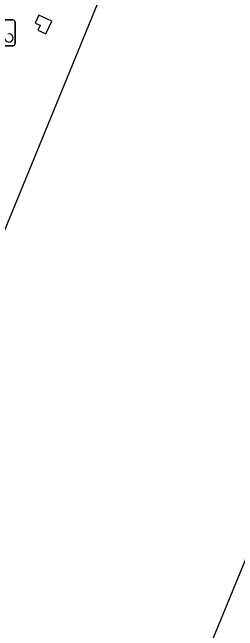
# Model space of a CAD drawing. Extents: x 160026 to 161302, y 384757 to 385701.
# Drawn here: x 160491.07 to 160499.79, y 384938.07 to 384962.04 of the extents above; entities that cross this region are included whole.
import ezdxf

# ---------------------------------------------------------------- set-up
doc = ezdxf.new("R2010")
doc.units = 0
doc.layers.add('IMGEO_Fietsenrek', color=7, linetype='Continuous')
doc.layers.add('IMGEO_Pand', color=7, linetype='Continuous')

msp = doc.modelspace()

# ---------------------------------------------------------------- linework, layer by layer
at = {"layer": 'IMGEO_Fietsenrek'}
for p, q in [((160490.246, 384961.747), (160491.087, 384961.747)), ((160491.087, 384961.747), (160490.246, 384961.747)), ((160491.171, 384961.672), (160491.171, 384960.831)), ((160491.171, 384960.831), (160491.171, 384961.672)), ((160491.096, 384960.747), (160490.255, 384960.747)), ((160490.255, 384960.747), (160491.096, 384960.747))]:
    msp.add_line(p, q, dxfattribs=at)
for centre, radius, start, end in [((160491.093, 384961.669), 0.0779, 2.4484, 94.2845), ((160491.093, 384961.669), 0.0779, 2.4484, 94.2845), ((160490.938, 384961.048), 0.159, 187.0065, 105.7708), ((160491.093, 384960.825), 0.0779, 272.4484, 4.2845), ((160491.093, 384960.825), 0.0779, 272.4484, 4.2845)]:
    msp.add_arc(centre, radius, start, end, dxfattribs=at)
at = {"layer": 'IMGEO_Pand'}
for points in [[(160497.665, 384980.204), (160497.958, 384980.073), (160498.134, 384980.465), (160499.54, 384980.191), (160492.68, 384963.335), (160494.455, 384962.613), (160481.188, 384930.237), (160447.942, 384943.367), (160443.919, 384944.926), (160443.958, 384945.061), (160443.531, 384945.237), (160443.479, 384945.268)], [(160487.842, 384910.926), (160490.281, 384916.822), (160492.315, 384916.015), (160492.529, 384916.538), (160492.344, 384916.614), (160490.825, 384918.357), (160492.188, 384921.439), (160494.46, 384921.709), (160494.626, 384921.644), (160494.83, 384922.166), (160492.762, 384922.975), (160507.197, 384958.094), (160505.542, 384958.778), (160512.942, 384977.323), (160514.772, 384976.965), (160514.713, 384976.797), (160515.029, 384976.688), (160515.238, 384977.2)], [(160492.098, 384961.937), (160491.955, 384961.628), (160492.146, 384961.54), (160492.058, 384961.35), (160492.367, 384961.207), (160492.597, 384961.707), (160492.098, 384961.937)]]:
    msp.add_lwpolyline(points, dxfattribs=at)

doc.saveas('drawing.dxf')
